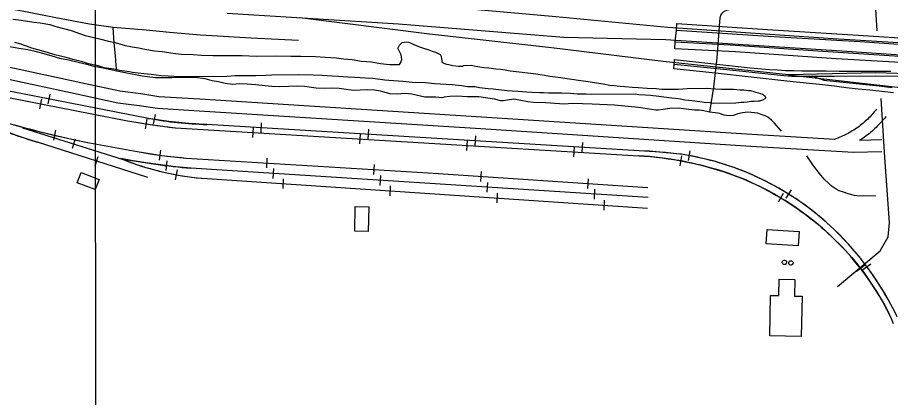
# Model space of a CAD drawing. Extents: x 3297716 to 3335574, y 688621 to 713991.
# Drawn here: x 3317403 to 3319601, y 704751 to 705707 of the extents above; entities that cross this region are included whole.
import ezdxf

# ---------------------------------------------------------------- set-up
doc = ezdxf.new("R2010")
doc.units = 0
for name, color, linetype in [('V-BLDG-OTLN', 7, 'Continuous'), ('V-BRDG-OTLN', 7, 'Continuous'), ('V-GRID-MAJR', 7, 'Continuous'), ('V-RAIL-TRAK', 7, 'Continuous'), ('V-ROAD-CNTR', 7, 'Continuous'), ('V-SITE-STRC', 7, 'Continuous'), ('V-SITE-VEGE', 7, 'Continuous'), ('V-TOPO-SHOR', 7, 'Continuous')]:
    doc.layers.add(name, color=color, linetype=linetype)

msp = doc.modelspace()

# ---------------------------------------------------------------- linework, layer by layer
at = {"layer": 'V-BLDG-OTLN'}
for points in [[(3317598.2, 705274.2), (3317553, 705291.6), (3317562.9, 705317.2), (3317608, 705299.8)], [(3318251.7, 705169.5), (3318253.1, 705231.7), (3318287.1, 705230.9), (3318285.7, 705168.7)], [(3319290.5, 705174.2), (3319370.6, 705168.8), (3319368.1, 705132.6), (3319288.1, 705138)], [(3319378.4, 705005.8), (3319376.1, 704904.3), (3319296.8, 704906.1), (3319299, 705007.9), (3319319.8, 705007.4), (3319320.7, 705048.6), (3319360, 705047.8), (3319359, 705006.3)]]:
    msp.add_lwpolyline(points, close=True, dxfattribs=at)
at = {"layer": 'V-BRDG-OTLN'}
for points in [[(3319684.8, 705590.6), (3319464.1, 705603.1), (3319210.3, 705620.7), (3319057.5, 705628.4), (3319059, 705645.9), (3319061.6, 705675.7), (3319063, 705692.5), (3319290.9, 705677.4), (3319505.8, 705663.5), (3319727.9, 705649)], [(3319061.6, 705675.7), (3319292.6, 705660.5), (3319523.6, 705646.6), (3319694.7, 705635.1)], [(3319059, 705645.9), (3319196.7, 705638.3), (3319418.2, 705623.6), (3319790.9, 705598.8)], [(3319608.5, 705517.6), (3319578.6, 705520.8), (3319548.8, 705524), (3319519, 705527.3), (3319489.2, 705530.7), (3319459.4, 705534.1), (3319429.6, 705537.5), (3319339.8, 705547.1), (3319250.1, 705556.9), (3319160.3, 705566.9), (3319055.4, 705578), (3319056.3, 705589.8), (3319057.3, 705601.9), (3319247.5, 705580.3), (3319295.9, 705576.4), (3319316.3, 705575.2), (3319336.7, 705574.2), (3319357.1, 705573.5), (3319377.6, 705573), (3319398.1, 705572.8), (3319418.5, 705572.8), (3319439, 705573), (3319471.5, 705572.5), (3319504.1, 705572.1), (3319536.7, 705571.9), (3319569.3, 705571.9), (3319601.9, 705572.2)], [(3319056.3, 705589.8), (3319188.8, 705576.1), (3319332.6, 705561.1), (3319352.4, 705559.8), (3319405.3, 705559.7), (3319459.4, 705559.6), (3319562.9, 705560.1), (3319663.3, 705559.7)], [(3319605.2, 705530.6), (3319572.2, 705534.1), (3319539.1, 705537.5), (3319506.1, 705540.9), (3319473.1, 705544.3), (3319440.1, 705547.6), (3319434.1, 705549.1), (3319428.2, 705550.9), (3319422.4, 705552.8), (3319416.6, 705554.9), (3319410.9, 705557.2), (3319405.3, 705559.7)]]:
    msp.add_lwpolyline(points, dxfattribs=at)
at = {"layer": 'V-GRID-MAJR'}
msp.add_spline([(3317610.9, 694015.5), (3317607.8, 697042.8), (3317601.6, 703104.4), (3317595.4, 709166), (3317592.3, 712200.3)], degree=3, dxfattribs=at)
at = {"layer": 'V-RAIL-TRAK'}
for points in [[(3317930.4, 705717.9), (3318361.7, 705691.4), (3318778.6, 705658), (3319034.5, 705652.3), (3319478.5, 705623.2), (3319985.7, 705589.1), (3320386.9, 705563.5), (3320860.8, 705530.9), (3321334.4, 705494.6), (3322125.8, 705446)], [(3317732.8, 705453.5), (3316875, 705621)], [(3319605.4, 704978.1), (3319599.2, 704989.8), (3319592.7, 705001.5), (3319586, 705013), (3319579.2, 705024.4), (3319572.1, 705035.7), (3319564.9, 705046.8), (3319557.4, 705057.8), (3319549.7, 705068.7), (3319541.9, 705079.4), (3319533.9, 705090.1), (3319525.7, 705100.6), (3319517.3, 705110.9), (3319508.7, 705121), (3319500, 705131.1), (3319491, 705141), (3319482, 705150.7), (3319472.7, 705160.2), (3319463.3, 705169.6), (3319459.1, 705173.7), (3319450, 705182.2), (3319440.8, 705190.5), (3319431.5, 705198.7), (3319422, 705206.8), (3319412.3, 705214.7), (3319402.6, 705222.3), (3319392.7, 705229.9), (3319382.7, 705237.2), (3319372.5, 705244.3), (3319362.2, 705251.4), (3319351.8, 705258.1), (3319341.3, 705264.8), (3319330.7, 705271.3), (3319319.9, 705277.5), (3319309.1, 705283.5), (3319298.2, 705289.5), (3319287, 705295.2), (3319275.9, 705300.6), (3319264.6, 705305.9), (3319253.3, 705311), (3319241.9, 705316), (3319230.4, 705320.6), (3319218.8, 705325.1), (3319207.2, 705329.5), (3319195.4, 705333.5), (3319183.6, 705337.4), (3319171.7, 705341.1), (3319159.8, 705344.6), (3319147.8, 705347.8), (3319135.7, 705350.9), (3319123.7, 705353.7), (3319111.5, 705356.4), (3319099.3, 705358.8), (3319087, 705361), (3319074.8, 705363), (3319073.9, 705363.1), (3319070.7, 705363.6), (3319044.9, 705366.3), (3319019.3, 705368.6), (3318993.6, 705370.6), (3318967.7, 705371.9), (3317879.3, 705438.1), (3317868.5, 705438.4), (3317851.4, 705439.3), (3317834.3, 705440.5), (3317817.4, 705441.9), (3317800.4, 705443.6), (3317783.4, 705445.7), (3317766.5, 705447.9), (3317749.6, 705450.5), (3317732.8, 705453.5), (3316875, 705621)], [(3316999.9, 705579.8), (3317216.7, 705537.9), (3317675.2, 705448.1)], [(3317216.7, 705537.9), (3317675.2, 705448.1), (3317731, 705438.9), (3317786.7, 705431.1), (3317800.1, 705429.3), (3318966.9, 705359.4), (3318981.8, 705358.4), (3318996.5, 705357.2), (3319011.2, 705355.6), (3319026, 705354), (3319040.6, 705351.9), (3319055.2, 705349.6), (3319069.8, 705347.2), (3319084.4, 705344.4), (3319098.8, 705341.4), (3319113.4, 705338.1), (3319127.7, 705334.5), (3319142, 705330.8), (3319156.3, 705326.8), (3319170.4, 705322.5), (3319179.6, 705319.5), (3319191.3, 705315.7), (3319202.9, 705311.5), (3319214.3, 705307.2), (3319225.8, 705302.7), (3319237.2, 705298), (3319248.4, 705293), (3319259.7, 705288), (3319270.7, 705282.7), (3319281.7, 705277.2), (3319292.6, 705271.4), (3319303.4, 705265.6), (3319314.1, 705259.6), (3319324.7, 705253.3), (3319335.2, 705246.8), (3319345.5, 705240.2), (3319355.8, 705233.5), (3319365.9, 705226.4), (3319375.9, 705219.3), (3319385.8, 705212), (3319395.5, 705204.5), (3319397.8, 705202.7), (3319407.4, 705195.3), (3319416.7, 705187.7), (3319426, 705180), (3319435.2, 705172), (3319444.2, 705163.9), (3319453, 705155.7), (3319461.8, 705147.3), (3319470.4, 705138.8), (3319478.8, 705130.1), (3319487.1, 705121.2), (3319495.2, 705112.3), (3319503.2, 705103.2), (3319511, 705093.9), (3319518.6, 705084.5), (3319526, 705075), (3319533.3, 705065.4), (3319540.5, 705055.5), (3319547.5, 705045.7), (3319554.2, 705035.6), (3319560.8, 705025.5), (3319567.3, 705015.2), (3319573.5, 705004.9), (3319579.6, 704994.4), (3319585.5, 704983.9), (3319591.2, 704973.1), (3319596.7, 704962.4), (3319600.9, 704953.9), (3319607.6, 704937.6)], [(3317480.2, 705490.1), (3317485, 705514.6)], [(3317730.9, 705304.8), (3317453.4, 705393.7), (3317435.6, 705399), (3317418, 705404.6), (3317400.5, 705410.6), (3317383, 705416.8), (3317365.7, 705423.4), (3317348.6, 705430.3), (3317331.5, 705437.4), (3317320.5, 705442.2), (3317180.4, 705502.8)], [(3317463.2, 705502.4), (3317458.4, 705477.8)], [(3317745.5, 705438.5), (3317749.8, 705463.2)], [(3317728, 705452.1), (3317724, 705427.4)], [(3318015.9, 705417.3), (3318017.4, 705442.2)], [(3317393.3, 705437.5), (3317439.6, 705424.9), (3317485.8, 705413.5), (3317532.1, 705402.9), (3317578.9, 705392.7), (3317584.1, 705391.9), (3317704.3, 705370.2), (3317722.8, 705366.7), (3317741.3, 705363.7), (3317759.9, 705361), (3317778.7, 705358.4), (3317797.4, 705356.4), (3317816, 705354.6), (3317827, 705353.7), (3318436.5, 705316), (3318989.9, 705279.1)], [(3317415.1, 705429.6), (3317669, 705350)], [(3317415.1, 705429.6), (3317669, 705350), (3317680.1, 705345.6), (3317691.2, 705341.5), (3317702.4, 705337.6), (3317713.8, 705333.7), (3317725.1, 705330.2), (3317736.5, 705326.9), (3317748, 705323.6), (3317759.5, 705320.7), (3317771.1, 705317.9), (3317782.7, 705315.3), (3317794.4, 705313), (3317806.1, 705310.8), (3317817.8, 705308.8), (3317829.6, 705307.1), (3317841.4, 705305.6), (3317853.2, 705304.2), (3317865.1, 705303.1), (3317867.7, 705302.9), (3318988.9, 705227.7)], [(3317498.6, 705423.4), (3317493, 705399)], [(3317800.1, 705429.3), (3318966.9, 705359.4)], [(3318967.7, 705371.9), (3317879.3, 705438.1)], [(3317995.7, 705430.1), (3317994.2, 705405.1)], [(3318285.4, 705400.9), (3318286.9, 705425.9)], [(3317547.7, 705401.1), (3317540.2, 705377.3)], [(3318265.2, 705414), (3318263.7, 705389)], [(3318534.7, 705397.8), (3318533.2, 705372.8)], [(3318554.9, 705384.5), (3318556.4, 705409.5)], [(3317730.9, 705304.8), (3317453.4, 705393.7)], [(3317584.1, 705391.9), (3317704.3, 705370.2)], [(3318804.2, 705381.7), (3318802.7, 705356.7)], [(3318824.4, 705368.1), (3318825.9, 705393.1)], [(3317598.5, 705334.1), (3317606.1, 705357.9)], [(3318990.6, 705254), (3317839.3, 705327.8), (3317801.4, 705331.6), (3317763.8, 705336.3), (3317726.2, 705341.7), (3317688.5, 705347.5), (3317662.5, 705352.1)], [(3317762.6, 705373.2), (3317759.3, 705348.4)], [(3317827, 705353.7), (3318436.5, 705316), (3318989.9, 705279.1)], [(3318030.9, 705353.6), (3318029.4, 705328.7)], [(3319074.7, 705359), (3319070, 705334.4)], [(3319092, 705347.4), (3319096.4, 705372)], [(3317776.8, 705322.1), (3317779.9, 705346.9)], [(3318300.4, 705337), (3318298.9, 705312)], [(3317804.6, 705323.8), (3317799.9, 705299.2)], [(3318990.6, 705254), (3317839.3, 705327.8)], [(3318046.8, 705301.9), (3318048.4, 705326.9)], [(3318316.2, 705284.7), (3318317.8, 705309.6)], [(3318569.9, 705319.7), (3318568.3, 705294.7)], [(3317867.7, 705302.9), (3318988.9, 705227.7)], [(3318072, 705301.7), (3318070.4, 705276.8)], [(3318585.6, 705267.4), (3318587.2, 705292.4)], [(3318839.3, 705301.7), (3318837.7, 705276.7)], [(3318341.4, 705283.6), (3318339.8, 705258.7)], [(3318610.8, 705265.6), (3318609.2, 705240.6)], [(3318855.1, 705250.2), (3318856.7, 705275.1)], [(3319330.6, 705264.4), (3319317.9, 705242.8)], [(3319337.8, 705252.3), (3319351.2, 705273.4)], [(3318880.2, 705247.5), (3318878.6, 705222.6)], [(3319535.2, 705083.5), (3319515.5, 705068.1)], [(3319531.3, 705072.8), (3319551.3, 705087.7)]]:
    msp.add_lwpolyline(points, dxfattribs=at)
for centre, radius, start, end in [((3318123.3, 708070), 2731.9, 251.5038, 258.6156), ((3317750.2, 706411.8), 1060.5, 246.0981, 253.7471), ((3318218.2, 708632.2), 3230, 260.3219, 262.5623), ((3317907.8, 706416.1), 978.4, 259.6975, 268.3352), ((3318047.3, 707496), 2178.2, 259.8243, 264.5209), ((3317908.6, 706428.9), 1078.3, 259.0793, 265.6633), ((3318918.3, 704512.2), 848.5, 72.0655, 86.7152), ((3318898.5, 703893.8), 1479.7, 83.1897, 87.3172), ((3318966.7, 704658.9), 712.4, 46.2734, 81.3409), ((3317924.1, 705982.5), 682, 248.0389, 265.2598), ((3318961.3, 704649.7), 704.5, 51.722, 71.9516), ((3318976.6, 704651.7), 693.6, 25.8306, 52.6128), ((3318930, 704625.1), 762.2, 25.5953, 46.0345)]:
    msp.add_arc(centre, radius, start, end, dxfattribs=at)
at = {"layer": 'V-ROAD-CNTR'}
for points in [[(3319567.1, 705674.1), (3319559.7, 705796.6), (3319551.9, 705928.3)], [(3322115.8, 705493.9), (3320841.6, 705566.1), (3320291.9, 705598.3), (3319924, 705625.1), (3319456.3, 705654), (3319040.1, 705682.4), (3318758.1, 705708.9), (3318175.1, 705761.8), (3317855.7, 705798.6)], [(3319722.9, 705563.1), (3319563.8, 705568.1), (3319343.6, 705563.4), (3319028.8, 705596.2), (3318747.4, 705631.1), (3318439.8, 705665.7), (3318113.3, 705706.7)], [(3319460.7, 705400.3), (3319251.4, 705412.8), (3318571.2, 705456.7), (3317862, 705501.6), (3317758.5, 705507.9), (3317713, 705514.9), (3317660.3, 705521.6), (3317573.7, 705540.1), (3317153, 705630.9), (3316989.1, 705673.3)], [(3319579.4, 705369.3), (3319507.4, 705367.5), (3319249.5, 705382.8), (3318569.3, 705426.8), (3317860.1, 705471.7), (3317755.3, 705478), (3317708.9, 705485.2), (3317655.3, 705492), (3317567.4, 705510.8), (3317146.1, 705601.7), (3316981.6, 705644.2)], [(3319343.6, 705563.4), (3319655.2, 705527.5)], [(3319467.3, 705030), (3319575.1, 705120.5), (3319595.1, 705155.6), (3319598.5, 705191.8), (3319586.3, 705355.2), (3319577.4, 705503.5)], [(3319565.4, 705476.3), (3319562.7, 705473), (3319560.1, 705469.8), (3319557.5, 705466.7), (3319554.8, 705463.6), (3319552, 705460.6), (3319549.2, 705457.6), (3319546.4, 705454.7), (3319543.4, 705451.8), (3319540.5, 705449), (3319537.4, 705446.2), (3319534.4, 705443.5), (3319531.2, 705440.9), (3319528.1, 705438.3), (3319524.8, 705435.7), (3319521.6, 705433.2), (3319518.3, 705430.8), (3319514.9, 705428.5), (3319511.5, 705426.2), (3319508.1, 705423.9), (3319504.6, 705421.8), (3319501.1, 705419.7), (3319497.5, 705417.6), (3319493.9, 705415.6), (3319490.3, 705413.7), (3319486.7, 705411.9), (3319483, 705410.1), (3319479.2, 705408.4), (3319475.5, 705406.8), (3319471.7, 705405.2), (3319467.9, 705403.7), (3319459, 705400.4)], [(3319589, 705457.8), (3319586.2, 705454.3), (3319583.2, 705450.7), (3319580.2, 705447.1), (3319577.2, 705443.6), (3319574, 705440.2), (3319570.8, 705436.8), (3319567.6, 705433.5), (3319564.3, 705430.2), (3319560.9, 705427), (3319557.5, 705423.9), (3319554, 705420.8), (3319550.4, 705417.8), (3319546.9, 705414.9), (3319543.2, 705412), (3319539.5, 705409.2), (3319535.7, 705406.4), (3319531.9, 705403.8), (3319528.1, 705401.2), (3319523, 705397.9)], [(3319578.7, 705399.3), (3319523.2, 705397.9)]]:
    msp.add_lwpolyline(points, dxfattribs=at)
at = {"layer": 'V-SITE-STRC'}
for points in [[(3319328.6, 705092.9), (3319329.1, 705094.1), (3319330, 705095.2), (3319331.2, 705096), (3319332.7, 705096.5), (3319334.3, 705096.6), (3319335.8, 705096.2), (3319337, 705095.6), (3319337.9, 705094.7), (3319338.6, 705093.7), (3319339.1, 705092.3), (3319339.2, 705090.8), (3319338.9, 705089.3), (3319338.2, 705087.9), (3319337.2, 705086.8), (3319336, 705086.1), (3319334.8, 705085.7), (3319333.5, 705085.6), (3319332.1, 705085.8), (3319330.8, 705086.5), (3319329.6, 705087.5), (3319328.7, 705088.9), (3319328.3, 705090.3), (3319328.3, 705091.7)], [(3319344.9, 705091.7), (3319345.5, 705092.8), (3319346.4, 705093.9), (3319347.6, 705094.7), (3319349.1, 705095.2), (3319350.7, 705095.3), (3319352.1, 705095), (3319353.3, 705094.3), (3319354.3, 705093.4), (3319355, 705092.4), (3319355.5, 705091.1), (3319355.6, 705089.5), (3319355.3, 705088), (3319354.6, 705086.6), (3319353.5, 705085.5), (3319352.3, 705084.8), (3319351.1, 705084.4), (3319349.9, 705084.3), (3319348.5, 705084.6), (3319347.1, 705085.2), (3319345.9, 705086.2), (3319345.1, 705087.6), (3319344.7, 705089), (3319344.6, 705090.4)]]:
    msp.add_lwpolyline(points, close=True, dxfattribs=at)
at = {"layer": 'V-SITE-VEGE'}
for points in [[(3317391.1, 705702.9), (3317411.8, 705700.6), (3317427.6, 705698.1), (3317444.2, 705695.7), (3317459.9, 705694.1), (3317484, 705689.3), (3317498.9, 705684.4), (3317522.1, 705678.7), (3317537.9, 705674.6), (3317572.8, 705662.3), (3317595.2, 705656.6), (3317609.3, 705653.4), (3317631.7, 705647.7), (3317648.3, 705644.4), (3317674, 705637.1), (3317691.4, 705633.8), (3317708, 705630.6), (3317722.9, 705627.3), (3317747.8, 705623.3), (3317766.9, 705621.7), (3317795, 705617.7), (3317814.9, 705615.3), (3317844.8, 705613.8), (3317866.3, 705612.2), (3317895.3, 705611.5), (3317968.3, 705611.8), (3318004.7, 705610.3), (3318053.6, 705610.5), (3318090.9, 705609.9), (3318115.8, 705610), (3318153.1, 705609.3), (3318177.1, 705607.8), (3318206.1, 705605.4), (3318223.5, 705603), (3318245.1, 705601.4), (3318269.1, 705597.4), (3318294, 705595.9), (3318316.4, 705591.8), (3318339.6, 705589.4), (3318345.4, 705588.6), (3318364.5, 705588.7), (3318367.8, 705593.7), (3318370.2, 705602), (3318368.5, 705613.6), (3318361, 705628.5), (3318361, 705631), (3318364.3, 705637.6), (3318370.9, 705644.3), (3318381.6, 705646), (3318387.4, 705645.2), (3318395.7, 705641.9), (3318400.7, 705639.4), (3318414.8, 705633.7), (3318424.8, 705630.4), (3318438.1, 705625.5), (3318446.4, 705622.2), (3318455.5, 705619.8), (3318467.1, 705614), (3318469.6, 705609.1), (3318471.3, 705598.3), (3318471.4, 705595), (3318478, 705591.7), (3318483, 705590.1), (3318488.8, 705589.2)], [(3318234.5, 705557.5), (3318211.3, 705559), (3318194.7, 705559.8), (3318169.9, 705561.3), (3318147.5, 705562.1), (3318110.2, 705562.7), (3318043.1, 705562.4), (3318028.2, 705561.5), (3318002.5, 705560.6), (3317951.1, 705560.4), (3317929.6, 705558.6), (3317810.2, 705558.1), (3317782, 705559.6), (3317764.6, 705560.4), (3317738.9, 705563.6), (3317720.7, 705565.2), (3317692.5, 705569.2), (3317685, 705570.8), (3317660.2, 705574), (3317645.2, 705577.3), (3317621.2, 705580.5), (3317606.2, 705585.4), (3317581.4, 705591.1), (3317566.4, 705596), (3317542.4, 705601.7), (3317524.9, 705606.6), (3317496.7, 705613.1), (3317478.5, 705618.8), (3317453.6, 705626.2), (3317438.7, 705630.2), (3317425.4, 705635.1), (3317408.8, 705640.9), (3317396.3, 705644.1)], [(3318488.8, 705589.2), (3318498.7, 705586.8), (3318512.8, 705584.4), (3318522.8, 705584.4), (3318525.3, 705586.9), (3318545.1, 705587), (3318556.8, 705584.6), (3318576.7, 705581.3), (3318589.1, 705580.6), (3318607.3, 705578.2), (3318618.9, 705577.4), (3318630.5, 705575.8), (3318643, 705573.3), (3318673.7, 705569.3), (3318707.7, 705565.3), (3318729.2, 705562.1), (3318743.3, 705559.7), (3318764, 705557.3), (3318821.3, 705548.4), (3318839.5, 705546), (3318849.5, 705544.4), (3318877.7, 705540.4), (3318894.2, 705537.2), (3318905, 705536.4), (3318919.9, 705534.8), (3318931.5, 705534), (3318951.4, 705531.6), (3318965.5, 705530.8), (3318987.9, 705529.3), (3319011.1, 705528.5), (3319025.2, 705527), (3319066.7, 705527.1), (3319089, 705528.9), (3319137.9, 705529.1), (3319160.3, 705527.5), (3319174.4, 705526.8), (3319205.9, 705526.9), (3319222.5, 705525.3), (3319231.6, 705525.4), (3319243.2, 705523.8), (3319248.1, 705523.8), (3319256.4, 705521.3), (3319261.4, 705519.7), (3319268.1, 705518.1), (3319273, 705516.4), (3319278.9, 705514), (3319283.8, 705510.7), (3319287.2, 705504.9), (3319284.7, 705502.4), (3319278.1, 705499.1), (3319270.6, 705496.5), (3319267.3, 705496.5), (3319257.4, 705495.7), (3319249.9, 705495.6), (3319240, 705493.9), (3319231.7, 705493.1), (3319225.1, 705493), (3319211, 705491.3), (3319155.5, 705491.1), (3319146.4, 705492.7), (3319131.4, 705493.4), (3319120.7, 705495.1), (3319101.6, 705497.5), (3319083.3, 705499), (3319071.7, 705501.5), (3319059.3, 705503.1), (3319049.3, 705504.7), (3319017.8, 705508.7), (3318996.3, 705511.1), (3318983.8, 705511.9), (3318967.3, 705512.6), (3318959, 705514.2), (3318848.8, 705513.8), (3318834.7, 705514.5), (3318811.5, 705514.4), (3318794.9, 705516), (3318773.3, 705516.7), (3318739.4, 705516.6), (3318726.9, 705517.4), (3318717.8, 705517.3), (3318698.7, 705518.9), (3318684.7, 705519.7), (3318662.3, 705521.2), (3318635.8, 705522.8), (3318600.1, 705526.8), (3318587.7, 705527.5), (3318566.1, 705529.9), (3318555.3, 705532.4), (3318535.4, 705533.1), (3318520.5, 705535.5), (3318497.3, 705537.9), (3318452.5, 705540.2), (3318430.1, 705542.6), (3318397, 705544.1), (3318373, 705546.5), (3318337.3, 705548.8), (3318327.4, 705549.6), (3318297.5, 705553.6), (3318279.3, 705554.4), (3318251.9, 705556.7), (3318234.5, 705557.5)]]:
    msp.add_lwpolyline(points, dxfattribs=at)
at = {"layer": 'V-TOPO-SHOR'}
for points in [[(3318110.3, 705649.2), (3317991, 705655.4), (3317863.4, 705662.9), (3317785.5, 705669.5), (3317727, 705675.1), (3317643.9, 705681.9), (3317584.3, 705690.9), (3317498.8, 705706.6), (3317380, 705730.2), (3317249.5, 705757.2), (3317180.1, 705772.4), (3317071.2, 705798.2), (3316891.4, 705843.1), (3316821.1, 705858.3), (3316748.4, 705872.6)], [(3319480.7, 705822.8), (3319392.8, 705792.8), (3319348.9, 705777), (3319263.1, 705747.6), (3319192.8, 705726.2), (3319183.5, 705723.1), (3319177.4, 705719.6), (3319172.8, 705713), (3319171, 705705.8), (3319170.3, 705696.6)], [(3317652.7, 705572.5), (3317651.3, 705587.3), (3317649.2, 705611), (3317646.3, 705643.2), (3317643.9, 705681.9)], [(3319170.3, 705696.6), (3319163.2, 705605.8), (3319155, 705532.3), (3319145.1, 705469.3)], [(3319326.4, 705421.5), (3319308.1, 705442.5), (3319301.3, 705449.3), (3319291.7, 705456.7), (3319285.6, 705460.1), (3319275.3, 705463.5), (3319266.5, 705466.2), (3319241.8, 705468.8), (3319228.1, 705467.4), (3319216.8, 705464.5), (3319204.3, 705460.5), (3319194.5, 705460), (3319181.2, 705461.4), (3319170.7, 705465.3), (3319159.4, 705467.4), (3319145.1, 705469.3), (3319130.9, 705472.3), (3319119.3, 705473.7), (3319107, 705474.3), (3319086.6, 705476.9), (3319066.8, 705478.9), (3319045, 705478.1), (3319028.7, 705476), (3319015.7, 705473.8), (3319010.3, 705473.8), (3318966.6, 705481.1), (3318906, 705486.3), (3318849.4, 705489.4), (3318801, 705490.6), (3318777.9, 705489.1), (3318767.7, 705489.7), (3318732.9, 705492.3), (3318702.2, 705493.5), (3318687.9, 705494.8), (3318652.5, 705501.4), (3318636.8, 705499.3), (3318625.2, 705497.9), (3318619.8, 705497.9), (3318604.1, 705501.9), (3318564.5, 705507.8), (3318535.9, 705507.7), (3318508.7, 705508.9), (3318491, 705508.2), (3318477.3, 705506.8), (3318471.2, 705505.4), (3318456.2, 705506.7), (3318428.3, 705506.5), (3318417.4, 705509.2), (3318395.6, 705514.5), (3318379.2, 705515.8), (3318367.6, 705515.1), (3318359.4, 705514.4), (3318341, 705515), (3318331.5, 705517.7), (3318316.5, 705521.7), (3318301.5, 705524.3), (3318283.8, 705525.6), (3318265.4, 705524.2), (3318248.4, 705523.4), (3318230.6, 705526), (3318212.9, 705528.7), (3318193.1, 705529.3), (3318176.1, 705528.5), (3318155, 705529.8), (3318125.7, 705533.7), (3318106.6, 705534.3), (3318084.8, 705533.5), (3318063, 705532.7), (3318043.2, 705533.3), (3318026.2, 705535.3), (3318003, 705537.9), (3317981.2, 705539.2), (3317962.8, 705540.5), (3317943.7, 705539), (3317925.3, 705541), (3317909, 705545), (3317892.6, 705548.3), (3317875.5, 705553), (3317849, 705556.3), (3317791.7, 705555.3), (3317750.2, 705555.8), (3317729, 705557.8), (3317716.8, 705559.7), (3317652.7, 705572.5), (3317618.6, 705579.7), (3317596.1, 705583.7), (3317577, 705589.1), (3317555.1, 705594.4), (3317531.3, 705599.8), (3317509.5, 705604.4), (3317489.7, 705609.8), (3317469.9, 705615.8), (3317447.4, 705621.8), (3317429, 705625.8), (3317405.8, 705629.1), (3317374.4, 705635.1)], [(3319564, 705257.6), (3319532.5, 705258.9), (3319522.2, 705257.5), (3319510, 705259.5), (3319494.3, 705263.5), (3319482.7, 705267.6), (3319471.8, 705270.9), (3319464.3, 705275), (3319454, 705282.4), (3319445.8, 705289.2), (3319434.2, 705300.7), (3319421.8, 705315), (3319405.4, 705336.7), (3319390.3, 705359.1)]]:
    msp.add_lwpolyline(points, dxfattribs=at)

doc.saveas('drawing.dxf')
